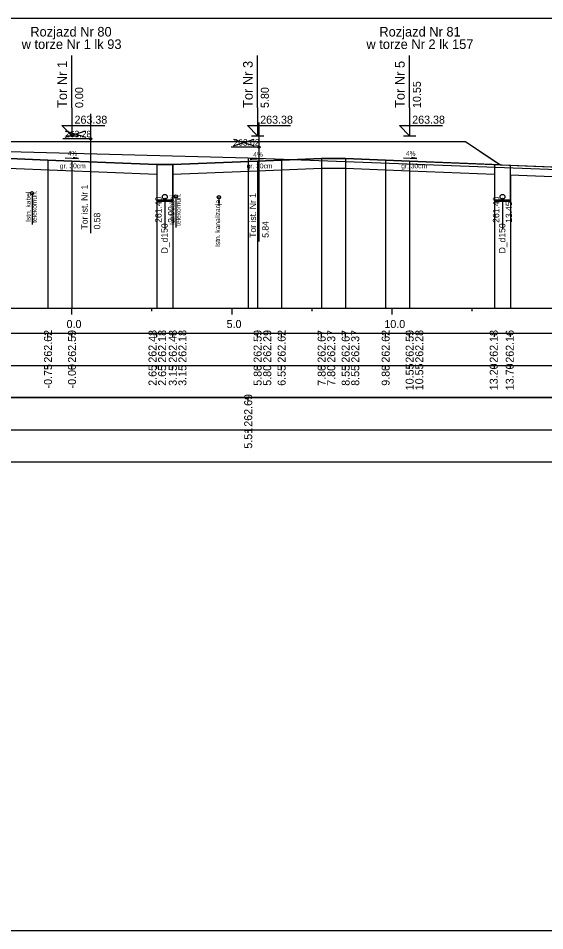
# Model space of a CAD drawing. Extents: x 6516023 to 6560129, y 5513077 to 5529206.
# Drawn here: x 6519411.53 to 6519427.98, y 5514451.16 to 5514479.66 of the extents above; entities that cross this region are included whole.
import ezdxf

# ---------------------------------------------------------------- set-up
doc = ezdxf.new("R2010")
doc.units = 0
for name, color, linetype in [('IR_default', 7, 'Continuous'), ('TOR_PRZEK_P-kable', 7, 'Continuous'), ('TOR_PRZEK_P-komponent', 7, 'Continuous'), ('TOR_PRZEK_P-odwodnienie', 7, 'Continuous'), ('TOR_PRZEK_P-opisy', 7, 'Continuous'), ('TOR_PRZEK_P-tabelka istniejace', 7, 'Continuous'), ('TOR_PRZEK_P-tabelka projektowane', 7, 'Continuous'), ('TOR_PRZEK_P-teren istniejacy', 7, 'Continuous'), ('TOR_PRZEK_P-tory istniejace', 7, 'Continuous'), ('TOR_PRZEK_P-tory projektowane', 7, 'Continuous'), ('TOR_PRZEK_P-uklad odniesienia', 7, 'Continuous'), ('TOR_PRZEK_P-warstwa ochronna I', 7, 'Continuous'), ('TOR_PRZEK_P-warstwa ochronna II', 7, 'Continuous'), ('TOR_RAMKI-ramka+tabelka 1', 7, 'Continuous')]:
    doc.layers.add(name, color=color, linetype=linetype)

msp = doc.modelspace()

# ---------------------------------------------------------------- linework, layer by layer
at = {"layer": 'IR_default'}
msp.add_lwpolyline([(6519411.463, 5514475.803), (6519414.348, 5514475.803), (6519414.963, 5514475.803), (6519415.367, 5514475.803), (6519417.263, 5514475.803), (6519420.148, 5514475.803), (6519420.763, 5514475.803), (6519420.983, 5514475.803), (6519422.013, 5514475.803), (6519422.628, 5514475.803), (6519425.513, 5514475.803), (6519426.407, 5514475.206), (6519426.598, 5514475.079), (6519434.44, 5514474.765)], dxfattribs=at)
at = {"layer": 'TOR_PRZEK_P-kable'}
for p, q in [((6519411.965, 5514474.193), (6519411.965, 5514473.219)), ((6519416.461, 5514474.096), (6519416.461, 5514473.122)), ((6519417.804, 5514474.067), (6519417.804, 5514473.798))]:
    msp.add_line(p, q, dxfattribs=at)
for centre in [(6519411.965, 5514474.193), (6519416.461, 5514474.096), (6519417.804, 5514474.067)]:
    msp.add_circle(centre, 0.05, dxfattribs=at)
at = {"layer": 'TOR_PRZEK_P-komponent'}
msp.add_lwpolyline([(6519406.963, 5514475.803), (6519410.463, 5514475.803), (6519411.463, 5514475.803), (6519414.963, 5514475.803), (6519417.263, 5514475.803), (6519420.763, 5514475.803), (6519422.013, 5514475.803), (6519425.513, 5514475.803), (6519426.598, 5514475.079), (6519423.763, 5514475.193), (6519423.013, 5514475.223), (6519421.763, 5514475.273), (6519421.013, 5514475.273), (6519419.763, 5514475.223), (6519419.013, 5514475.193), (6519416.363, 5514475.087), (6519415.863, 5514475.088), (6519413.213, 5514475.194), (6519412.463, 5514475.224), (6519411.018, 5514475.282), (6519409.463, 5514475.219), (6519408.713, 5514475.189), (6519405.873, 5514475.076), (6519405.873, 5514475.076)], close=True, dxfattribs=at)
at = {"layer": 'TOR_PRZEK_P-odwodnienie'}
for p, q in [((6519416.113, 5514474.006), (6519416.113, 5514473.071)), ((6519426.663, 5514474.006), (6519426.663, 5514473.071))]:
    msp.add_line(p, q, dxfattribs=at)
for points in [[(6519415.863, 5514475.088), (6519415.863, 5514473.946), (6519416.363, 5514473.946), (6519416.363, 5514475.087)], [(6519426.413, 5514475.087), (6519426.413, 5514473.946), (6519426.913, 5514473.946), (6519426.913, 5514475.067)], [(6519415.863, 5514473.986), (6519416.363, 5514473.986)], [(6519426.413, 5514473.986), (6519426.913, 5514473.986)]]:
    msp.add_lwpolyline(points, dxfattribs=at)
for centre, radius in [((6519416.113, 5514474.081), 0.075), ((6519426.663, 5514474.081), 0.075), ((6519416.113, 5514474.006), 0.03), ((6519426.663, 5514474.006), 0.03)]:
    msp.add_circle(centre, radius, dxfattribs=at)
at = {"layer": 'TOR_PRZEK_P-opisy'}
for points in [[(6519412.999, 5514475.295), (6519413.417, 5514475.276), (6519413.249, 5514475.305)], [(6519419.199, 5514475.262), (6519418.781, 5514475.243), (6519418.949, 5514475.271)], [(6519423.568, 5514475.293), (6519423.986, 5514475.274), (6519423.818, 5514475.302)]]:
    msp.add_lwpolyline(points, dxfattribs=at)
at = {"layer": 'TOR_PRZEK_P-tabelka istniejace'}
for p, q in [((6519418.719, 5514467.706), (6519418.719, 5514467.806)), ((6519362.163, 5514466.806), (6519455.963, 5514466.806)), ((6519418.719, 5514466.706), (6519418.719, 5514466.806))]:
    msp.add_line(p, q, dxfattribs=at)
msp.add_lwpolyline([(6519418.719, 5514475.297), (6519418.719, 5514470.806), (6519418.719, 5514470.676), (6519418.719, 5514470.606)], dxfattribs=at)
msp.add_lwpolyline([(6519362.163, 5514467.806), (6519362.163, 5514465.806), (6519455.963, 5514465.806), (6519455.963, 5514467.806)], close=True, dxfattribs=at)
at = {"layer": 'TOR_PRZEK_P-tabelka projektowane'}
for p, q in [((6519412.463, 5514469.706), (6519412.463, 5514469.806)), ((6519413.213, 5514469.706), (6519413.213, 5514469.806)), ((6519415.863, 5514469.706), (6519415.863, 5514469.806)), ((6519415.863, 5514469.706), (6519415.863, 5514469.806)), ((6519416.363, 5514469.706), (6519416.363, 5514469.806)), ((6519416.363, 5514469.706), (6519416.363, 5514469.806)), ((6519419.013, 5514469.706), (6519419.013, 5514469.806)), ((6519419.013, 5514469.706), (6519419.013, 5514469.806)), ((6519419.763, 5514469.706), (6519419.763, 5514469.806)), ((6519421.013, 5514469.706), (6519421.013, 5514469.806)), ((6519421.013, 5514469.706), (6519421.013, 5514469.806)), ((6519421.763, 5514469.706), (6519421.763, 5514469.806)), ((6519421.763, 5514469.706), (6519421.763, 5514469.806)), ((6519423.013, 5514469.706), (6519423.013, 5514469.806)), ((6519423.763, 5514469.706), (6519423.763, 5514469.806)), ((6519423.763, 5514469.706), (6519423.763, 5514469.806)), ((6519426.413, 5514469.706), (6519426.413, 5514469.806)), ((6519426.913, 5514469.706), (6519426.913, 5514469.806)), ((6519362.163, 5514468.806), (6519455.963, 5514468.806)), ((6519412.463, 5514468.706), (6519412.463, 5514468.806)), ((6519413.213, 5514468.706), (6519413.213, 5514468.806)), ((6519415.863, 5514468.706), (6519415.863, 5514468.806)), ((6519415.863, 5514468.706), (6519415.863, 5514468.806)), ((6519416.363, 5514468.706), (6519416.363, 5514468.806)), ((6519416.363, 5514468.706), (6519416.363, 5514468.806)), ((6519419.013, 5514468.706), (6519419.013, 5514468.806)), ((6519419.013, 5514468.706), (6519419.013, 5514468.806)), ((6519419.763, 5514468.706), (6519419.763, 5514468.806)), ((6519421.013, 5514468.706), (6519421.013, 5514468.806)), ((6519421.013, 5514468.706), (6519421.013, 5514468.806)), ((6519421.763, 5514468.706), (6519421.763, 5514468.806)), ((6519421.763, 5514468.706), (6519421.763, 5514468.806)), ((6519423.013, 5514468.706), (6519423.013, 5514468.806)), ((6519423.763, 5514468.706), (6519423.763, 5514468.806)), ((6519423.763, 5514468.706), (6519423.763, 5514468.806)), ((6519426.413, 5514468.706), (6519426.413, 5514468.806)), ((6519426.913, 5514468.706), (6519426.913, 5514468.806))]:
    msp.add_line(p, q, dxfattribs=at)
for points in [[(6519421.013, 5514475.273), (6519421.013, 5514470.806), (6519421.013, 5514470.676), (6519421.013, 5514470.606)], [(6519421.763, 5514475.273), (6519421.763, 5514470.806), (6519421.763, 5514470.676), (6519421.763, 5514470.606)], [(6519412.463, 5514475.224), (6519412.463, 5514470.806), (6519412.463, 5514470.676), (6519412.463, 5514470.606)], [(6519413.213, 5514475.194), (6519413.213, 5514470.806), (6519413.213, 5514470.676), (6519413.213, 5514470.606)], [(6519415.863, 5514475.088), (6519415.863, 5514470.806), (6519415.863, 5514470.676), (6519415.863, 5514470.606)], [(6519416.363, 5514475.087), (6519416.363, 5514470.806), (6519416.363, 5514470.676), (6519416.363, 5514470.606)], [(6519419.013, 5514475.193), (6519419.013, 5514470.806), (6519419.013, 5514470.676), (6519419.013, 5514470.606)], [(6519419.763, 5514475.223), (6519419.763, 5514470.806), (6519419.763, 5514470.676), (6519419.763, 5514470.606)], [(6519423.013, 5514475.223), (6519423.013, 5514470.806), (6519423.013, 5514470.676), (6519423.013, 5514470.606)], [(6519423.763, 5514475.193), (6519423.763, 5514470.806), (6519423.763, 5514470.676), (6519423.763, 5514470.606)], [(6519415.863, 5514474.788), (6519415.863, 5514470.806), (6519415.863, 5514470.676), (6519415.863, 5514470.606)], [(6519416.363, 5514474.787), (6519416.363, 5514470.806), (6519416.363, 5514470.676), (6519416.363, 5514470.606)], [(6519419.013, 5514474.893), (6519419.013, 5514470.806), (6519419.013, 5514470.676), (6519419.013, 5514470.606)], [(6519421.013, 5514474.973), (6519421.013, 5514470.806), (6519421.013, 5514470.676), (6519421.013, 5514470.606)], [(6519421.763, 5514474.973), (6519421.763, 5514470.806), (6519421.763, 5514470.676), (6519421.763, 5514470.606)], [(6519423.763, 5514474.89), (6519423.763, 5514470.806), (6519423.763, 5514470.676), (6519423.763, 5514470.606)], [(6519426.413, 5514474.784), (6519426.413, 5514470.806), (6519426.413, 5514470.676), (6519426.413, 5514470.606)], [(6519426.913, 5514474.764), (6519426.913, 5514470.806), (6519426.913, 5514470.676), (6519426.913, 5514470.606)]]:
    msp.add_lwpolyline(points, dxfattribs=at)
msp.add_lwpolyline([(6519362.163, 5514469.806), (6519362.163, 5514467.806), (6519455.963, 5514467.806), (6519455.963, 5514469.806)], close=True, dxfattribs=at)
at = {"layer": 'TOR_PRZEK_P-teren istniejacy'}
msp.add_lwpolyline([(6519390.663, 5514472.946), (6519400.982, 5514472.499), (6519403.785, 5514473.649), (6519406.336, 5514474.978), (6519407.077, 5514475.184), (6519407.674, 5514475.593), (6519418.719, 5514475.297), (6519428.939, 5514474.913), (6519429.321, 5514474.669), (6519433.401, 5514472.393), (6519435.101, 5514472.786), (6519435.109, 5514472.788), (6519435.133, 5514472.787), (6519441.106, 5514472.863), (6519441.143, 5514472.864), (6519445.239, 5514472.874), (6519445.339, 5514472.874), (6519445.354, 5514472.876), (6519450.709, 5514472.908), (6519451.72, 5514472.871), (6519455.963, 5514472.781)], dxfattribs=at)
at = {"layer": 'TOR_PRZEK_P-tory istniejace'}
for p, q in [((6519413.796, 5514476.666), (6519413.796, 5514472.946)), ((6519419.055, 5514476.404), (6519419.055, 5514472.684)), ((6519412.996, 5514475.938), (6519413.648, 5514476.141)), ((6519412.996, 5514476.141), (6519413.648, 5514475.938)), ((6519413.796, 5514475.891), (6519412.93, 5514475.891)), ((6519418.256, 5514475.676), (6519418.908, 5514475.879)), ((6519418.256, 5514475.879), (6519418.908, 5514475.676)), ((6519419.056, 5514475.629), (6519418.19, 5514475.629))]:
    msp.add_line(p, q, dxfattribs=at)
for centre in [(6519413.796, 5514475.891), (6519419.056, 5514475.629)]:
    msp.add_circle(centre, 0.035, dxfattribs=at)
at = {"layer": 'TOR_PRZEK_P-tory projektowane'}
for p, q in [((6519413.213, 5514476.86), (6519413.213, 5514478.493)), ((6519419.013, 5514476.86), (6519419.013, 5514478.492)), ((6519423.763, 5514476.86), (6519423.763, 5514478.492)), ((6519413.213, 5514476.86), (6519413.213, 5514475.983)), ((6519419.013, 5514476.86), (6519419.013, 5514475.983)), ((6519423.763, 5514476.86), (6519423.763, 5514475.983)), ((6519413.213, 5514475.983), (6519412.894, 5514476.302)), ((6519412.894, 5514476.302), (6519414.238, 5514476.302)), ((6519419.013, 5514475.983), (6519418.694, 5514476.302)), ((6519418.694, 5514476.302), (6519420.038, 5514476.302)), ((6519423.763, 5514475.983), (6519423.444, 5514476.302)), ((6519423.444, 5514476.302), (6519424.788, 5514476.302)), ((6519413.021, 5514475.983), (6519413.405, 5514475.983)), ((6519418.821, 5514475.983), (6519419.205, 5514475.983)), ((6519423.571, 5514475.983), (6519423.955, 5514475.983))]:
    msp.add_line(p, q, dxfattribs=at)
at = {"layer": 'TOR_PRZEK_P-uklad odniesienia'}
for p, q in [((6519365.963, 5514470.606), (6519455.963, 5514470.606)), ((6519413.213, 5514470.406), (6519413.213, 5514470.606)), ((6519415.713, 5514470.506), (6519415.713, 5514470.606)), ((6519418.213, 5514470.406), (6519418.213, 5514470.606)), ((6519420.713, 5514470.506), (6519420.713, 5514470.606)), ((6519423.213, 5514470.406), (6519423.213, 5514470.606)), ((6519425.713, 5514470.506), (6519425.713, 5514470.606))]:
    msp.add_line(p, q, dxfattribs=at)
at = {"layer": 'TOR_PRZEK_P-warstwa ochronna I'}
for points in [[(6519411.213, 5514474.974), (6519415.863, 5514474.788)], [(6519416.363, 5514474.787), (6519419.013, 5514474.893), (6519421.013, 5514474.973), (6519421.763, 5514474.973), (6519423.763, 5514474.89), (6519426.413, 5514474.784)], [(6519426.913, 5514474.764), (6519436.596, 5514474.377)]]:
    msp.add_lwpolyline(points, dxfattribs=at)
at = {"layer": 'TOR_PRZEK_P-warstwa ochronna II'}
msp.add_lwpolyline([(6519396.249, 5514472.704), (6519396.906, 5514473.141), (6519398.826, 5514473.237), (6519399.353, 5514472.846), (6519399.753, 5514472.846), (6519400.833, 5514473.566), (6519401.833, 5514473.616), (6519404.713, 5514475.029), (6519408.713, 5514475.189), (6519409.463, 5514475.219), (6519411.018, 5514475.282), (6519412.463, 5514475.224), (6519413.213, 5514475.194), (6519415.863, 5514475.088), (6519416.363, 5514475.087), (6519419.013, 5514475.193), (6519419.763, 5514475.223), (6519421.013, 5514475.273), (6519421.763, 5514475.273), (6519423.013, 5514475.223), (6519423.763, 5514475.193), (6519436.113, 5514474.699), (6519437.813, 5514473.565)], dxfattribs=at)
at = {"layer": 'TOR_RAMKI-ramka+tabelka 1'}
msp.add_lwpolyline([(6519359.513, 5514479.656), (6519607.013, 5514479.656), (6519607.013, 5514451.156), (6519359.513, 5514451.156)], close=True, dxfattribs=at)

# ---------------------------------------------------------------- texts
at = {"layer": 'TOR_PRZEK_P-kable'}
for s, height, p in [('Istn. kabel', 0.14999, (6519411.92, 5514473.295)), ('telekomun.', 0.15, (6519412.114, 5514473.267)), ('telekomun.', 0.15, (6519416.61, 5514473.17)), ('Istn. kabel', 0.14999, (6519416.416, 5514473.199)), ('Istn. kanalizacja', 0.14999, (6519417.842, 5514472.511))]:
    msp.add_text(s, height=height, rotation=90.0511, dxfattribs=at).set_placement(p)
at = {"layer": 'TOR_PRZEK_P-odwodnienie'}
for s, p in [('261.40', (6519416.013, 5514473.267)), ('261.40', (6519426.563, 5514473.267)), ('13.45', (6519426.963, 5514473.267)), ('2.90', (6519416.413, 5514473.267)), ('D_d150', (6519416.205, 5514472.313)), ('D_d150', (6519426.755, 5514472.313))]:
    msp.add_text(s, height=0.2, rotation=90, dxfattribs=at).set_placement(p)
at = {"layer": 'TOR_PRZEK_P-opisy'}
for rotation, p in [(359.8485, (6519413.078, 5514475.361)), (0.1515, (6519418.876, 5514475.327)), (359.8485, (6519423.647, 5514475.359))]:
    msp.add_text('4%', height=0.15, rotation=rotation, dxfattribs=at).set_placement(p)
at = {"layer": 'TOR_PRZEK_P-tabelka istniejace'}
for s, p in [('262.69', (6519418.844, 5514466.898)), ('5.51', (6519418.844, 5514466.212))]:
    msp.add_text(s, height=0.25, rotation=90, dxfattribs=at).set_placement(p)
at = {"layer": 'TOR_PRZEK_P-tabelka projektowane'}
for s, p in [('262.62', (6519412.588, 5514468.9)), ('262.59', (6519413.338, 5514468.898)), ('262.48', (6519415.854, 5514468.898)), ('262.18', (6519416.154, 5514468.898)), ('262.48', (6519416.488, 5514468.898)), ('262.18', (6519416.788, 5514468.898)), ('262.59', (6519419.138, 5514468.898)), ('262.29', (6519419.438, 5514468.898)), ('262.62', (6519419.888, 5514468.9)), ('262.67', (6519421.138, 5514468.898)), ('262.37', (6519421.438, 5514468.898)), ('262.67', (6519421.888, 5514468.898)), ('262.37', (6519422.188, 5514468.898)), ('262.62', (6519423.138, 5514468.9)), ('262.59', (6519423.888, 5514468.898)), ('262.28', (6519424.188, 5514468.898)), ('262.18', (6519426.515, 5514468.898)), ('262.16', (6519427.015, 5514468.898)), ('-0.75', (6519412.588, 5514468.093)), ('-0.00', (6519413.338, 5514468.094)), ('2.65', (6519415.854, 5514468.177)), ('2.65', (6519416.154, 5514468.177)), ('3.15', (6519416.488, 5514468.177)), ('3.15', (6519416.788, 5514468.177)), ('5.80', (6519419.138, 5514468.178)), ('5.80', (6519419.438, 5514468.178)), ('6.55', (6519419.888, 5514468.177)), ('7.80', (6519421.138, 5514468.178)), ('7.80', (6519421.438, 5514468.178)), ('8.55', (6519421.888, 5514468.177)), ('8.55', (6519422.188, 5514468.177)), ('9.80', (6519423.138, 5514468.178)), ('10.55', (6519423.888, 5514468.037)), ('10.55', (6519424.188, 5514468.037)), ('13.20', (6519426.515, 5514468.038)), ('13.70', (6519427.015, 5514468.038))]:
    msp.add_text(s, height=0.25, rotation=90, dxfattribs=at).set_placement(p)
at = {"layer": 'TOR_PRZEK_P-tory istniejace'}
for s, p in [('263.28', (6519412.996, 5514475.941)), ('263.02', (6519418.256, 5514475.679))]:
    msp.add_text(s, height=0.2, dxfattribs=at).set_placement(p)
for s, rotation, p in [('Tor ist. Nr 1', 90.0511, (6519413.702, 5514473.06)), ('Tor ist. Nr 1', 90.0511, (6519418.962, 5514472.799)), ('0.58', 90, (6519414.096, 5514473.061)), ('5.84', 90, (6519419.356, 5514472.799))]:
    msp.add_text(s, height=0.2, rotation=rotation, dxfattribs=at).set_placement(p)
at = {"layer": 'TOR_PRZEK_P-tory projektowane'}
for s, height, rotation, p in [('Rozjazd Nr 80', 0.3, 360, (6519411.91, 5514479.085)), ('Rozjazd Nr 81', 0.3, 360, (6519422.816, 5514479.085)), ('w torze Nr 1 lk 93', 0.3, 360, (6519411.64, 5514478.696)), ('w torze Nr 2 lk 157', 0.3, 360, (6519422.412, 5514478.696)), ('Tor Nr 1', 0.3, 90, (6519413.058, 5514476.854)), ('Tor Nr 3', 0.3, 90, (6519418.858, 5514476.854)), ('Tor Nr 5', 0.3, 90, (6519423.608, 5514476.854)), ('10.55', 0.25, 90, (6519424.113, 5514476.853)), ('0.00', 0.25, 90, (6519413.563, 5514476.853)), ('5.80', 0.25, 90, (6519419.363, 5514476.853))]:
    msp.add_text(s, height=height, rotation=rotation, dxfattribs=at).set_placement(p)
for p in [(6519413.293, 5514476.363), (6519419.093, 5514476.363), (6519423.843, 5514476.363)]:
    msp.add_text('263.38', height=0.25, dxfattribs=at).set_placement(p)
at = {"layer": 'TOR_PRZEK_P-uklad odniesienia'}
for s, p in [('0.0', (6519413.044, 5514469.981)), ('5.0', (6519418.044, 5514469.981)), ('10.0', (6519422.974, 5514469.981))]:
    msp.add_text(s, height=0.25, dxfattribs=at).set_placement(p)
at = {"layer": 'TOR_PRZEK_P-warstwa ochronna I'}
for p in [(6519412.834, 5514474.969), (6519418.67, 5514474.969), (6519423.5, 5514474.969)]:
    msp.add_text('gr. 30cm', height=0.15, dxfattribs=at).set_placement(p)

doc.saveas('drawing.dxf')
